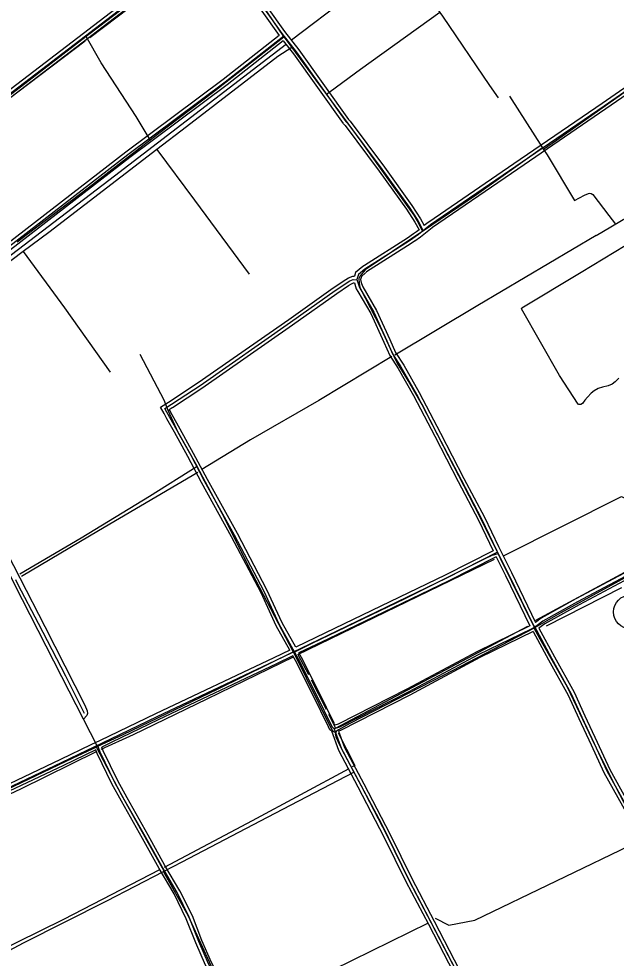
# Model space of a CAD drawing. Extents: x 3419139 to 3457078, y 540382 to 565875.
# Drawn here: x 3430044 to 3432751, y 553037 to 557294 of the extents above; entities that cross this region are included whole.
import ezdxf

# ---------------------------------------------------------------- set-up
doc = ezdxf.new("R2010")
doc.units = 0
for name, color, linetype in [('V-DOMW-TANK', 7, 'Continuous'), ('V-DTCH-CNTR', 7, 'Continuous'), ('V-ROAD-CNTR', 7, 'Continuous'), ('V-TOPO-SHOR', 7, 'Continuous')]:
    doc.layers.add(name, color=color, linetype=linetype)

msp = doc.modelspace()

# ---------------------------------------------------------------- linework, layer by layer
at = {"layer": 'V-DOMW-TANK'}
msp.add_circle((3432815.8, 554605.8), 76.6, dxfattribs=at)
at = {"layer": 'V-DTCH-CNTR'}
for points in [[(3431559.9, 557896.8), (3431790.2, 557559.2), (3431952.6, 557322.5), (3431964.7, 557304.8), (3432177.7, 556992), (3432216, 556934.9)], [(3430914.6, 557652.1), (3430980.3, 557580.1), (3431071.9, 557465.9), (3431244, 557213.9), (3431244.3, 557212.3), (3431280.7, 557163.9), (3431390.1, 557015.3), (3431437.9, 556950.1), (3431593.1, 556738.6), (3431807.3, 556441.9), (3431833.3, 556403.5), (3431849.4, 556378.6), (3431873.2, 556330.4)], [(3430678.9, 557466.1), (3430410.8, 557260.6), (3430348.4, 557212.7), (3430050.9, 556984.5), (3429713.3, 556725.7), (3429545.4, 556596.6), (3429339.7, 556438.4), (3429090.2, 556247.7), (3428991.5, 556172), (3428799.8, 556024.9), (3428589.7, 555861.6), (3428508.1, 555798.3), (3428179.2, 555545.7), (3428020.9, 555425.2), (3427990.4, 555402.1), (3427933.4, 555358.7), (3427874, 555313.3), (3427631.8, 555128.4), (3427476.3, 555006.9), (3427443.1, 554981.1), (3427144.3, 554749.3), (3427103.1, 554717.3)], [(3431952.6, 557322.5), (3431592.7, 557063.7), (3431454.9, 556962.2), (3431437.9, 556950.1)], [(3430036.1, 556283.2), (3430081.1, 556317.8), (3430357.3, 556527.8), (3430639.1, 556745.2), (3430672.6, 556771), (3430920.8, 556959.2), (3431244.3, 557212.3)], [(3430639.1, 556745.2), (3430575.8, 556850.2), (3430417.3, 557094.8), (3430348.4, 557212.7)], [(3431280.7, 557163.9), (3431217.2, 557122.6), (3430803.9, 556804.2), (3430668.6, 556700.7), (3430179.1, 556326), (3430063.7, 556238.8), (3429573.7, 555868.4), (3429420.8, 555746.4), (3428988.2, 555417), (3428747.6, 555233.7), (3428683.4, 555190.6)], [(3432909.4, 557045.7), (3432480, 556742.4), (3432421.8, 556701.7)], [(3432268.1, 556942.3), (3432417.2, 556708.9), (3432421.8, 556701.7), (3432437.7, 556676.7), (3432561.5, 556470.7), (3432607.4, 556494.3), (3432626, 556501.7), (3432631, 556502.9), (3432638.4, 556501.7), (3432645.8, 556496.7), (3432717.7, 556402.4), (3432748.6, 556362.6)], [(3432417.2, 556708.9), (3432118.1, 556495.9), (3431873.2, 556330.4), (3431856.2, 556318.9), (3431614.2, 556155.5), (3431590.6, 556129.5), (3431584.4, 556117.1), (3431585.6, 556096), (3431589.3, 556076.2), (3431684.6, 555892.5), (3431727.9, 555797), (3431758.8, 555733.7), (3431814.5, 555641.9), (3431876.4, 555535.2), (3431966.7, 555359), (3432107.8, 555086), (3432215.9, 554869), (3432225.3, 554850.2), (3432381.3, 554533.9)], [(3430668.6, 556700.7), (3430839.5, 556471.2), (3431087.6, 556136.7)], [(3430063.7, 556238.8), (3430251.2, 555984.4), (3430457.9, 555692.8)], [(3431480.4, 554057.6), (3431471.7, 554062.6), (3431463.1, 554072.5), (3431290.2, 554421.6), (3431288.7, 554424.8), (3431287.4, 554427.4), (3431085.7, 554810.8), (3430976.8, 555029.2), (3430852.6, 555264.8), (3430851.8, 555266.2), (3430765.2, 555418.8), (3430720.7, 555518.1), (3430702.1, 555565.2), (3430672.4, 555623.5), (3430593.2, 555772.4)], [(3429420.8, 555746.4), (3429480.2, 555653.3), (3429583, 555500.7), (3429689.4, 555354.2), (3429750.1, 555287.2), (3429799.7, 555237.5), (3429823.2, 555210.2), (3429845.5, 555169.2), (3429881.3, 555084.9), (3429928.4, 554989.3), (3429929.8, 554986.6), (3430048.4, 554761), (3430162.2, 554540.1), (3430342.9, 554182.8), (3430354, 554157.9), (3430355.2, 554145.5), (3430351.5, 554136.9), (3430337.3, 554119.8)], [(3430852.6, 555264.8), (3430636.6, 555128.6), (3430326.4, 554940.5), (3430048.4, 554777.1)], [(3430400.9, 553995.8), (3430337.3, 554119.8), (3430238.8, 554312.2), (3430023.5, 554731.6), (3429945.5, 554886.7), (3429903.5, 554973.8), (3429849, 555086.5), (3429782.2, 555213.1)], [(3432215.9, 554869), (3432187.7, 554861.2), (3432153.2, 554845.6), (3431794, 554665.7), (3431372, 554462.4), (3431290.2, 554421.6)], [(3432890, 554814.9), (3432500.4, 554602), (3432383.8, 554535.2), (3432381.3, 554533.9), (3432378.7, 554532.6), (3431969.3, 554319.9), (3431543.7, 554100.9), (3431492.8, 554072.4), (3431481.6, 554063.8), (3431480.4, 554057.6), (3431477.9, 554052.6), (3431480.4, 554040.2), (3431496.5, 554003), (3431562.3, 553880), (3431685.8, 553649.3), (3431810.7, 553391.3), (3431981.5, 553064.9), (3432105.2, 552829.1), (3432136.1, 552754.7), (3432160.8, 552667.9), (3432169.5, 552624.5), (3432187.1, 552569.1)], [(3432877.4, 553568.6), (3432752.5, 553806.8), (3432656, 554000.4), (3432529.8, 554264.7), (3432406, 554481.9), (3432378.7, 554532.6)], [(3431288.7, 554424.8), (3430945, 554255.3), (3430514.4, 554048.7), (3430400.9, 553995.8), (3430396.2, 553993.6), (3430288.6, 553943.5), (3429951.1, 553782.7), (3429764.2, 553692.6), (3429643.4, 553634.3), (3429291, 553463.5), (3428984.5, 553312.6), (3428661.9, 553159.2), (3428630.8, 553139.4), (3428617.2, 553124.5), (3428597.3, 553092.3), (3428584.9, 553079.9), (3428562.6, 553065.1), (3428365.3, 552967.3), (3427976.9, 552783), (3427610.8, 552601.1), (3427216.3, 552413.1), (3427043.8, 552329)], [(3430701.8, 553430.8), (3430509.4, 553777.5), (3430396.2, 553993.6)], [(3429845.3, 552990.8), (3430065, 553107.1), (3430442.2, 553297.6), (3430699.3, 553429.5), (3430701.8, 553430.8), (3430784.7, 553473.3), (3431170.6, 553676.2), (3431562.3, 553880)], [(3431335.7, 552156.1), (3431190.3, 552446.2), (3431002.6, 552810.2), (3430813.3, 553227.4), (3430699.3, 553429.5)]]:
    msp.add_lwpolyline(points, dxfattribs=at)
at = {"layer": 'V-ROAD-CNTR'}
for points in [[(3433081.9, 559331.5), (3432807.5, 559122.4), (3432036.1, 558532), (3431377.3, 558027.9), (3430607.7, 557435.2), (3429763, 556788.4), (3429045.4, 556235.7), (3428369.2, 555717.5), (3427538.9, 555082.1), (3427196.1, 554815.3)], [(3433103.9, 559331.9), (3432816.6, 559110.5), (3432045.2, 558520), (3431386.4, 558016), (3430616.8, 557423.3), (3429772.2, 556776.5), (3429054.5, 556223.8), (3428378.3, 555705.6), (3427548, 555070.2), (3427205.3, 554803.5)], [(3434102.8, 557878.8), (3434079.2, 557870.3), (3433925, 557764.3), (3433441.8, 557428.9), (3433049.5, 557160), (3432687.6, 556909.8), (3432287.8, 556636.7), (3431901.4, 556372.3), (3431898.8, 556370.2)], [(3434102.4, 557846.8), (3434093, 557843.4), (3433942, 557739.7), (3433458.8, 557404.2), (3433066.5, 557135.3), (3432704.6, 556885.1), (3432304.8, 556612), (3431919.2, 556348.1), (3431917.8, 556347)], [(3430924.4, 557660.2), (3431015.8, 557538.3), (3431236.1, 557226.5), (3431300, 557143.9), (3431526.1, 556828.1)], [(3430945.3, 557657.3), (3431027.9, 557547.2), (3431248.1, 557235.5), (3431312.1, 557152.8), (3431538.3, 556836.8)], [(3430921.5, 557639), (3430626, 557411.4), (3429781.3, 556764.6), (3429063.6, 556211.9), (3428387.4, 555693.6), (3427557.2, 555058.3), (3427214.5, 554791.6)], [(3430921.5, 557639), (3431003.7, 557529.5), (3431223.9, 557217.8)], [(3431237.9, 557224.1), (3431244.3, 557214.9), (3430979.4, 557005.9), (3430537.3, 556677.7), (3429996.3, 556259.1), (3429482.9, 555865.3), (3428566.5, 555176.3), (3428273.6, 554958.3), (3427839.3, 554628), (3427245.9, 554172.1), (3426808.4, 553839.1), (3426126.7, 553321), (3425234.8, 552645.9)], [(3431223.9, 557217.8), (3430970.3, 557017.8), (3430528.3, 556689.6), (3429987.2, 556271), (3429473.8, 555877.2), (3428557.6, 555188.3), (3428264.5, 554970.2), (3427830.2, 554639.9), (3427236.7, 554184), (3426799.3, 553851), (3426255.2, 553437.5)], [(3431224, 557217.6), (3431224, 557217.6)], [(3431242.2, 557194.1), (3430988.5, 556994), (3430546.4, 556665.7), (3430005.5, 556247.2), (3429491.9, 555853.3), (3428575.5, 555164.3), (3428338.2, 554987.7)], [(3431242.2, 557194.1), (3431288, 557134.9), (3431513.9, 556819.4)], [(3433058, 557147.7), (3432696.1, 556897.4), (3432296.3, 556624.4), (3431910.3, 556360.2), (3431854.7, 556316.1), (3431813.9, 556287.5), (3431611.2, 556159.4), (3431583.4, 556135.1), (3431575.9, 556111.9), (3431587.2, 556076.5), (3431652.1, 555965), (3431712.3, 555835), (3431738, 555774.9), (3431775.3, 555716.1), (3431845.8, 555593.4), (3431942, 555408.6), (3432048.1, 555204.3), (3432140.3, 555027.8), (3432210.2, 554883.2), (3432262.8, 554777.3), (3432377.6, 554541.7)], [(3431536.7, 556838.7), (3431545.3, 556830.2), (3431701.7, 556621.5), (3431825.6, 556448.2), (3431864.4, 556386.8), (3431881.3, 556356.3)], [(3431515.5, 556817.5), (3431522.6, 556810.5), (3431677.5, 556603.8), (3431800.7, 556431.5), (3431838.6, 556371.5), (3431857.5, 556337.4)], [(3431526.1, 556828.1), (3431533.9, 556820.4), (3431689.6, 556612.6), (3431813.1, 556439.9), (3431851.5, 556379.1), (3431868.6, 556348.2), (3431874.7, 556333.2)], [(3431898.8, 556370.2), (3431881.3, 556356.3)], [(3431857.5, 556337.4), (3431845.7, 556328.1), (3431832.1, 556318.5)], [(3431917.8, 556347), (3431863.6, 556304), (3431838.2, 556286.2)], [(3431832.1, 556318.5), (3431805.6, 556300), (3431609.9, 556176.3)], [(3431837.4, 556285.6), (3431822.3, 556275), (3431620.2, 556147.3), (3431616, 556143.6)], [(3431609.9, 556176.3), (3431602.3, 556171.5), (3431570.4, 556143.6), (3431564.9, 556126.7)], [(3430705.8, 555528.3), (3430865.1, 555632.6), (3431275.5, 555919.2), (3431476.8, 556061.8), (3431544.4, 556106.8), (3431559.2, 556112.2), (3431576.4, 556110.4)], [(3430722.4, 555557.1), (3430856.7, 555645.1), (3431266.9, 555931.5), (3431468.4, 556074.2), (3431525.4, 556112.2)], [(3431526.5, 556112.9), (3431537.6, 556120.3), (3431557.4, 556127.4), (3431564.9, 556126.7)], [(3431615.1, 556142.8), (3431596.4, 556126.5), (3431591.7, 556111.9), (3431595.8, 556099.1)], [(3430740.2, 555532.9), (3430873.5, 555620.2), (3431284.1, 555907), (3431485.3, 556049.4), (3431538.2, 556084.7)], [(3431538.2, 556084.7), (3431551.2, 556093.3), (3431561.1, 556096.9), (3431565.1, 556096.5)], [(3431565.1, 556096.5), (3431570, 556081.1)], [(3431570, 556081.1), (3431573.4, 556070.4), (3431580.4, 556058.4)], [(3431595.8, 556099.1), (3431601, 556082.6), (3431603.5, 556078.4)], [(3431603.5, 556078.4), (3431665.4, 555971.9), (3431726, 555841.1), (3431751.3, 555781.9), (3431788.1, 555723.8), (3431858.9, 555600.6), (3431955.3, 555415.5), (3432061.4, 555211.2), (3432153.7, 555034.6), (3432217.7, 554902.2)], [(3431580.4, 556058.4), (3431638.8, 555958.1), (3431698.6, 555828.9), (3431724.7, 555767.9), (3431762.4, 555708.3), (3431832.6, 555586.1), (3431928.7, 555401.7), (3432034.8, 555197.3), (3432126.9, 555021.1), (3432193.7, 554882.8)], [(3430686, 555533.2), (3430722.4, 555557.1)], [(3430714.9, 555481.1), (3430701.9, 555504.5), (3430686, 555533.2)], [(3433278.6, 555025.5), (3432939.3, 554845.1), (3432575.6, 554652), (3432419.2, 554564.8), (3432386.6, 554540.4), (3432365.2, 554528.6), (3432126.2, 554412.2), (3431808.9, 554242.6), (3431496.8, 554083.2), (3431473.1, 554076.1), (3431465.4, 554082), (3431390.9, 554233.7), (3431311.2, 554392.6), (3431223.9, 554550.4), (3431155.1, 554698.9), (3431021.1, 554953.6), (3430885.1, 555199.2), (3430822.9, 555317.3), (3430761.9, 555427.5), (3430715, 555511.7), (3430705.8, 555528.3)], [(3430725.7, 555523.4), (3430739.4, 555532.4)], [(3430739.2, 555499.2), (3430728.1, 555519), (3430725.7, 555523.4)], [(3431271.7, 554433.1), (3431210.5, 554543.6), (3431141.6, 554692.2), (3431007.9, 554946.4), (3430871.9, 555192.1), (3430809.7, 555310.2), (3430748.8, 555420.2), (3430714.9, 555481.1)], [(3431298.7, 554446.2), (3431237.3, 554557.2), (3431168.5, 554705.5), (3431034.3, 554960.7), (3430898.3, 555206.3), (3430836.1, 555324.4), (3430775.1, 555434.8), (3430739.2, 555499.2)], [(3433255.9, 555030.5), (3432932.2, 554858.3), (3432568.4, 554665.2), (3432411, 554577.4), (3432386, 554558.7)], [(3433270.8, 555004.4), (3432946.3, 554831.8), (3432582.7, 554638.8), (3432427.4, 554552.2), (3432401.2, 554532.6)], [(3432213.7, 554876.2), (3431982.5, 554758.4), (3431440.5, 554497.8), (3431205.7, 554384.7), (3430669.2, 554130), (3430459.1, 554029.2), (3430239.2, 553924.1), (3429787.6, 553709.7)], [(3432193.7, 554882.8), (3431975.9, 554771.9), (3431434, 554511.3), (3431298.7, 554446.2)], [(3432217.7, 554902.2), (3432223.7, 554889.8), (3432238.7, 554859.6)], [(3432207, 554855.9), (3431989.2, 554745), (3431447, 554484.3), (3431313.3, 554419.9)], [(3432207, 554855.9), (3432249.4, 554770.6), (3432360.4, 554542.9)], [(3432238.7, 554859.6), (3432276.3, 554783.9), (3432386, 554558.7)], [(3432334.4, 554630.4), (3432381.5, 554537.6)], [(3432360.4, 554542.9), (3432119.4, 554425.5), (3431802, 554255.9), (3431491.2, 554097.2), (3431476.1, 554092.7), (3431477.3, 554091.8), (3431473.2, 554100.1)], [(3432378.9, 554542.4), (3432458.1, 554395.7), (3432546.8, 554235.4), (3432595.7, 554129.4), (3432651, 554009.4), (3432709.1, 553885.5), (3432814, 553696), (3432904.6, 553515.5), (3432979.3, 553375.5), (3433038.4, 553263), (3433098.2, 553136.5), (3433146.8, 553035.6)], [(3432401.2, 554532.6), (3432471.3, 554402.9), (3432560.2, 554242.2), (3432609.3, 554135.6), (3432664.6, 554015.7), (3432722.5, 553892.3), (3432827.2, 553703), (3432918, 553522.4), (3432992.6, 553382.5), (3433051.8, 553269.7), (3433111.7, 553143), (3433153.8, 553055.6)], [(3432375.6, 554517), (3432133, 554398.8), (3431815.9, 554229.3), (3431502.4, 554069.2), (3431492.7, 554066.3)], [(3432375.6, 554517), (3432445, 554388.5), (3432533.4, 554228.7), (3432582.1, 554123.1), (3432637.4, 554003), (3432695.7, 553878.7), (3432800.7, 553689), (3432891.3, 553508.6), (3432966.1, 553368.4), (3433025, 553256.3), (3433084.7, 553130.1), (3433126.5, 553043.2)], [(3431271.7, 554433.1), (3431199.2, 554398.2), (3430662.8, 554143.5), (3430452.6, 554042.8), (3430412.8, 554023.7)], [(3431286.2, 554406.8), (3431212.2, 554371.1), (3430675.7, 554116.5), (3430465.5, 554015.7), (3430419.5, 553993.7)], [(3431446.9, 554085.5), (3431377.5, 554227), (3431298, 554385.6), (3431286.2, 554406.8)], [(3431472.6, 554101.3), (3431404.4, 554240.3), (3431324.5, 554399.6), (3431313.3, 554419.9)], [(3431460.5, 554066.8), (3431453.5, 554072.2), (3431446.9, 554085.5)], [(3431460.5, 554066.8), (3431492.6, 553980), (3431580.4, 553813.4), (3431698.7, 553587.1), (3431798.5, 553384.3), (3431899.8, 553190.5), (3432035.9, 552928.5), (3432091.5, 552827.9), (3432112.9, 552774.7), (3432133.8, 552723.3), (3432158.3, 552635.3), (3432167.3, 552595.8), (3432170.4, 552582.1)], [(3431473.1, 554076.1), (3431506.3, 553986.2), (3431593.7, 553820.3), (3431712, 553593.9), (3431811.9, 553391.1), (3431913.1, 553197.4), (3432049.1, 552935.6), (3432105.1, 552834.4), (3432126.8, 552780.3), (3432148, 552728.2), (3432172.9, 552639), (3432181.9, 552599.2), (3432183.6, 552591.6)], [(3431492.7, 554066.3), (3431520.1, 553992.3), (3431607, 553827.3), (3431725.4, 553600.6), (3431825.2, 553397.9), (3431926.4, 553204.3), (3432062.3, 552942.6), (3432118.7, 552840.8), (3432140.7, 552785.9), (3432162.2, 552733), (3432187.4, 552642.7), (3432196.5, 552602.5), (3432198.1, 552595.5)], [(3430412.8, 554023.7), (3430369.9, 554003.2)], [(3430369.9, 554003.2), (3430232.8, 553937.6), (3429800.7, 553732.5)], [(3430392.3, 553980.7), (3430245.7, 553910.6), (3429807.3, 553702.5)], [(3431317.8, 552172.4), (3431251, 552305.8), (3431159.2, 552491.1), (3431044.2, 552702.8), (3430947.6, 552891.7), (3430889.9, 553004.6), (3430846.1, 553106.3), (3430802.8, 553216), (3430747.8, 553327.9), (3430680.1, 553442.8), (3430604.4, 553579.6), (3430508.5, 553748.3), (3430465.1, 553826.5), (3430398.2, 553964.3), (3430392.3, 553980.7)], [(3431336.8, 552167.9), (3431264.4, 552312.5), (3431172.5, 552498), (3431057.5, 552709.8), (3430961, 552898.5), (3430903.5, 553011), (3430860, 553112.1), (3430816.5, 553222.1), (3430761, 553335), (3430693.1, 553450.2), (3430617.5, 553586.9), (3430521.5, 553755.6), (3430478.5, 553833.5), (3430412, 553970.2), (3430400, 554003.3)], [(3431344.8, 552185.5), (3431277.8, 552319.2), (3431185.8, 552504.9), (3431070.8, 552716.8), (3430974.3, 552905.4), (3430917.1, 553017.4), (3430873.8, 553117.8), (3430830.3, 553228.2), (3430774.2, 553342.1), (3430706.1, 553457.7), (3430630.5, 553594.3), (3430534.6, 553763), (3430491.8, 553840.4), (3430425.8, 553976), (3430419.5, 553993.7)]]:
    msp.add_lwpolyline(points, dxfattribs=at)
at = {"layer": 'V-TOPO-SHOR'}
for p, q in [((3431765.8, 557566.3), (3431279.4, 557196.9)), ((3430670.1, 557438.3), (3430365.1, 557207.5)), ((3432387, 554569), (3433238.6, 555027.8)), ((3431308.1, 554413.2), (3432200.1, 554844.9)), ((3432436, 554542.9), (3432777.4, 554717.4)), ((3431478.6, 554079.1), (3432351.2, 554542.1)), ((3431308.1, 554413.2), (3431356.6, 554322.2)), ((3431369.1, 554298.7), (3431436.3, 554165.4)), ((3431447.3, 554143.4), (3431478.6, 554079.1))]:
    msp.add_line(p, q, dxfattribs=at)
for points in [[(3432661, 556312.2), (3433876.8, 557031.3), (3434072.1, 556723.5), (3434107.4, 556723.7), (3435057.2, 557292.2), (3435430.4, 556650.1)], [(3431257.5, 557178.1), (3430477.6, 556580.2), (3429708.8, 555994.8), (3429079.6, 555514.2), (3428745.4, 555262.2), (3428732.8, 555252.8), (3428346.9, 554964.8)], [(3430344.8, 557192.1), (3430039.3, 556960.9), (3429585.9, 556615), (3429179.5, 556294.1), (3429226.4, 556200), (3429365.5, 555881.6), (3429398.4, 555825.1)], [(3432322.8, 555984.3), (3432593.1, 556146), (3432990.9, 556387.8)], [(3432661, 556312.2), (3432124.5, 555994.6), (3431748.6, 555769.8)], [(3432762.8, 555665.1), (3432746.1, 555648.5), (3432732.3, 555637.5), (3432714.3, 555630.6), (3432689.3, 555623.7), (3432669.9, 555618.2), (3432651.9, 555607.1), (3432638, 555597.4), (3432621.4, 555579.5), (3432608.9, 555565.6), (3432597.8, 555550.4), (3432590.9, 555546.3), (3432581.2, 555546.3), (3432578.4, 555547.7), (3432494.1, 555678), (3432321.4, 555980.1), (3432322.8, 555984.3)], [(3431734.5, 555762.7), (3431402.8, 555564.4), (3431093.8, 555386), (3430872.6, 555251.4)], [(3430854.4, 555237.3), (3430404.2, 554972.9), (3430055.9, 554766.4)], [(3432242.8, 554861.6), (3432775.1, 555128.5), (3432801.6, 555115.4), (3432819.4, 555075.8), (3433048.1, 555204.6)], [(3430341.6, 554146.3), (3430256.9, 554314.2), (3430132.3, 554553.2), (3430040, 554728), (3430030, 554751.5)], [(3431286.9, 554401.4), (3430895.5, 554210.5), (3430561.4, 554049.4), (3430415.2, 553982.8)], [(3431490.7, 554057.9), (3431566.1, 553909.7), (3431555.2, 553903.4)], [(3430393.6, 553972.6), (3430051.6, 553802.3), (3429667.3, 553622.4), (3429386.6, 553486.4), (3429068.1, 553328.4), (3428765.4, 553183), (3428632.1, 553115.7)], [(3431539, 553895.1), (3431101.8, 553659.4), (3430702.5, 553447.6)], [(3431930.3, 553217.9), (3431992.2, 553187.3), (3432111.1, 553209.9), (3432850.3, 553565.8)], [(3430681.4, 553436.9), (3430246.9, 553212), (3429825, 553005.6)], [(3431899.6, 553195.7), (3431037.3, 552773.1), (3431028.4, 552790.7)]]:
    msp.add_lwpolyline(points, dxfattribs=at)

doc.saveas('drawing.dxf')
